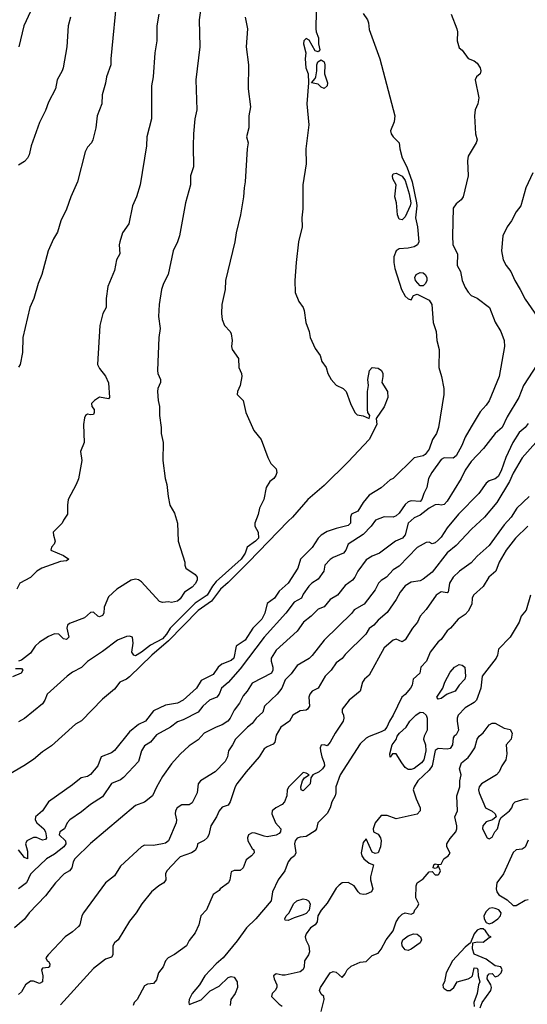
# Model space of a CAD drawing. Header units: metres. Extents: x -46681 to -43747, y -240911 to -237677.
# Tile 932 of 1056: x -45066 to -44981, y -238457 to -238292. Entities that reach past the tile are written whole.
import ezdxf

# ---------------------------------------------------------------- set-up
doc = ezdxf.new("R2010")
doc.units = ezdxf.units.M
doc.layers.add('CONTOUR_INDEX', color=1, linetype='Continuous')
doc.layers.add('CONTOUR_INTER', color=3, linetype='Continuous')

msp = doc.modelspace()

# ---------------------------------------------------------------- linework, layer by layer
at = {"layer": 'CONTOUR_INDEX'}
for points, elevation in [([(-45028.29, -238292.02), (-45027.9, -238294.02), (-45028.1, -238297.02), (-45027.75, -238300.02), (-45027.8, -238304.02), (-45027.39, -238307.02), (-45027.7, -238308.52), (-45027.65, -238310.52), (-45028.05, -238312.02), (-45027.76, -238313.02), (-45027.93, -238314.02), (-45028.27, -238319.52), (-45028.47, -238320.52), (-45028.56, -238322.02), (-45029.08, -238325.02), (-45029.8, -238328.02), (-45029.99, -238329.52), (-45031.54, -238336.02), (-45031.63, -238337.52), (-45032.2, -238340.02), (-45032.26, -238341.52), (-45032.1, -238342.51), (-45031.75, -238343.52), (-45030.77, -238344.52), (-45030.6, -238344.9), (-45030.43, -238346.02), (-45030.54, -238347.02), (-45030.45, -238347.52), (-45029.42, -238349.02), (-45029.35, -238350.52), (-45028.9, -238351.52), (-45028.82, -238352.02), (-45029.11, -238353.52), (-45029.58, -238354.52), (-45029.64, -238355.02), (-45028.6, -238356.02), (-45028.17, -238358.02), (-45026.83, -238361.02), (-45025.62, -238362.52), (-45024.52, -238365.52), (-45023.99, -238366.52), (-45023.1, -238367.42), (-45023.01, -238368.02), (-45023.15, -238368.52), (-45023.5, -238369.02), (-45024.18, -238369.52), (-45024.77, -238370.52), (-45025.19, -238372.52), (-45025.89, -238374.02), (-45026.1, -238375.04), (-45026.7, -238376.52), (-45026.68, -238377.02), (-45026.09, -238378.02), (-45026.08, -238379.02), (-45026.57, -238379.52), (-45027.93, -238380.52), (-45028.29, -238381.52), (-45028.95, -238382.52), (-45033.1, -238386.21), (-45033.73, -238387.02), (-45034.6, -238388.51), (-45036.6, -238389.84), (-45040.8, -238394.02), (-45041.39, -238395.02), (-45042.1, -238395.79), (-45044.1, -238396.85), (-45045.6, -238398.04), (-45046.6, -238398.62), (-45046.85, -238398.52), (-45047.18, -238398.02), (-45046.94, -238396.52), (-45047.1, -238395.53), (-45047.6, -238395.35), (-45048.1, -238395.39), (-45049.6, -238396), (-45052.1, -238397.94), (-45054.6, -238399.6), (-45055.6, -238400.56), (-45057.1, -238401.39), (-45057.95, -238402.02), (-45061.31, -238405.02), (-45061.71, -238406.02), (-45062.1, -238406.64), (-45065.1, -238409.08), (-45066.1, -238409.68)], 65), ([(-45064.1, -238291.08), (-45065.22, -238293.52), (-45066.02, -238297.02)], 70), ([(-44981.1, -238359.89), (-44981.6, -238360.51), (-44982.6, -238361.35), (-44983.65, -238363.02), (-44984.83, -238365.52), (-44985.6, -238367.76), (-44986.1, -238368.72), (-44986.6, -238369.09), (-44987.6, -238369.44), (-44988.1, -238369.83), (-44989.29, -238371.52), (-44992.71, -238375.02), (-44994.6, -238377.26), (-44995.6, -238378.83), (-44996.1, -238379.36), (-44996.6, -238379.79), (-44997.1, -238379.92), (-44997.6, -238379.68), (-44998.1, -238379.74), (-44999.6, -238380.58), (-45002.6, -238383.7), (-45003.6, -238384.26), (-45004.73, -238385.52), (-45005.6, -238386.08), (-45006.02, -238386.52), (-45006.6, -238387.6), (-45008.42, -238390.02), (-45010.1, -238390.98), (-45010.51, -238391.52), (-45015.1, -238396.05), (-45017.1, -238398.6), (-45017.6, -238399.09), (-45019.6, -238400.25), (-45020.6, -238401.64), (-45021.6, -238402.64), (-45022.15, -238404.02), (-45022.93, -238405.02), (-45025.08, -238407.02), (-45025.35, -238408.02), (-45026.45, -238409.02), (-45027.1, -238409.92), (-45027.89, -238410.52), (-45029.89, -238412.52), (-45030.39, -238413.52), (-45031.09, -238414.52), (-45031.24, -238415.52), (-45031.6, -238416.3), (-45033.29, -238418.02), (-45035.71, -238419.52), (-45036.1, -238419.98), (-45036.31, -238421.52), (-45037.1, -238423.15), (-45037.6, -238423.53), (-45038.83, -238423.52), (-45039.61, -238424.02), (-45039.89, -238424.52), (-45039.96, -238425.02), (-45039.76, -238426.02), (-45039.8, -238426.52), (-45041.05, -238429.52), (-45041.6, -238429.91), (-45042.1, -238430.03), (-45043.6, -238430.29), (-45045.1, -238430.23), (-45045.6, -238430.51), (-45049.1, -238433.75), (-45050.1, -238435.33), (-45051.6, -238436.52), (-45055.25, -238441.52), (-45055.55, -238442.02), (-45055.87, -238443.52), (-45056.1, -238443.83), (-45057.1, -238444.7), (-45058.31, -238445.52), (-45061.16, -238448.52), (-45061.51, -238449.02), (-45061.31, -238449.52), (-45061.1, -238449.63), (-45060.85, -238450.02), (-45060.95, -238450.52), (-45061.1, -238450.63), (-45062.1, -238450.74), (-45062.24, -238451.02), (-45062.04, -238452.02), (-45062.1, -238453.04), (-45062.6, -238453.33), (-45063.6, -238452.93), (-45064.1, -238452.94), (-45064.94, -238453.52), (-45065.6, -238454.7), (-45066.1, -238455.16)], 60)]:
    msp.add_lwpolyline(points, dxfattribs=dict(at, elevation=elevation))
at = {"layer": 'CONTOUR_INTER'}
for points, elevation in [([(-45049.61, -238288.02), (-45050.69, -238299.02), (-45050.68, -238300.02), (-45051.44, -238302.02), (-45051.6, -238303.07), (-45052.14, -238305.02), (-45052.22, -238306.52), (-45053, -238308.52), (-45053.19, -238310.52), (-45053.71, -238312.52), (-45053.92, -238313.02), (-45054.6, -238313.76), (-45054.95, -238314.52), (-45056.24, -238319.52), (-45057.35, -238322.02), (-45058.1, -238324.1), (-45059.04, -238326.02), (-45059.6, -238327.93), (-45060.28, -238329.02), (-45061.14, -238331.02), (-45062.22, -238335.02), (-45062.81, -238336.52), (-45063.52, -238339.02), (-45064.18, -238340.52), (-45065.36, -238345.52), (-45065.42, -238348.02), (-45065.82, -238350.02), (-45066.1, -238350.45)], 68), ([(-45035.69, -238290.52), (-45035.94, -238292.52), (-45035.83, -238297.02), (-45036.52, -238302.52), (-45036.37, -238307.52), (-45036.7, -238309.02), (-45036.89, -238311.52), (-45036.98, -238313.52), (-45036.92, -238317.02), (-45037.38, -238318.52), (-45037.43, -238320.02), (-45038.24, -238323.02), (-45039.26, -238328.52), (-45039.6, -238329.57), (-45040.28, -238331.02), (-45041.13, -238335.02), (-45041.89, -238336.52), (-45042.22, -238337.52), (-45042.63, -238340.02), (-45042.76, -238342.02), (-45042.45, -238344.02), (-45042.66, -238345.52), (-45042.9, -238351.02), (-45042.83, -238351.52), (-45042.41, -238352.52), (-45042.4, -238353.02), (-45042.84, -238354.02), (-45042.89, -238354.52), (-45042.81, -238356.02), (-45042.55, -238357.02), (-45042.58, -238358.52), (-45042.3, -238360.52), (-45042.28, -238361.52), (-45041.95, -238363.02), (-45042, -238366.02), (-45041.65, -238369.02), (-45041.33, -238370.02), (-45041.14, -238372.02), (-45040.84, -238373.52), (-45040.1, -238374.81), (-45039.57, -238376.52), (-45039.45, -238379.52), (-45038.35, -238383.02), (-45038.36, -238383.52), (-45038.16, -238384.02), (-45036.6, -238385.07), (-45036.28, -238385.52), (-45036.28, -238386.02), (-45036.6, -238386.63), (-45037.1, -238387.16), (-45038.38, -238388.02), (-45039.1, -238389.15), (-45039.6, -238389.52), (-45040.6, -238389.74), (-45041.1, -238389.65), (-45042.1, -238389.73), (-45042.6, -238389.57), (-45045.6, -238386.31), (-45046.1, -238385.97), (-45046.6, -238385.87), (-45047.31, -238386.02), (-45049.71, -238387.52), (-45051.1, -238388.81), (-45051.8, -238390.52), (-45051.87, -238391.52), (-45052.1, -238391.93), (-45052.6, -238392.11), (-45052.87, -238392.02), (-45053.6, -238391.34), (-45054.1, -238391.43), (-45055.1, -238392.31), (-45057.6, -238393.27), (-45057.9, -238393.52), (-45058.04, -238394.02), (-45057.72, -238395.52), (-45058.1, -238395.92), (-45058.6, -238395.82), (-45059.38, -238395.02), (-45060.1, -238394.98), (-45061.1, -238395.4), (-45062.6, -238396.36), (-45063.32, -238397.02), (-45064.1, -238398.22), (-45065.6, -238399.35), (-45066.1, -238399.54)], 66), ([(-45016.43, -238291.02), (-45016.49, -238294.02), (-45016.42, -238294.52), (-45016.04, -238295.52), (-45016.06, -238296.52), (-45015.84, -238297.52), (-45016.1, -238297.84), (-45016.6, -238297.65), (-45017.6, -238295.89), (-45018.1, -238295.62), (-45018.5, -238296.02), (-45018.54, -238296.52), (-45018.17, -238298.02), (-45018.3, -238299.02), (-45018.14, -238300.52), (-45017.77, -238301.52), (-45017.71, -238303.02), (-45017.98, -238306.52), (-45017.66, -238310.02), (-45018.16, -238314.02), (-45018.1, -238316.52), (-45018.69, -238320.02), (-45018.64, -238324.02), (-45018.81, -238325.52), (-45018.78, -238327.02), (-45019.38, -238329.52), (-45019.79, -238333.02), (-45020.01, -238336.02), (-45019.92, -238338.02), (-45019.35, -238339.52), (-45018.62, -238340.52), (-45018.43, -238341.02), (-45018.16, -238343.02), (-45017.6, -238344.52), (-45017.45, -238345.52), (-45016.6, -238347.36), (-45015.8, -238348.52), (-45015.47, -238349.52), (-45014.78, -238350.52), (-45014.49, -238351.52), (-45013.95, -238352.52), (-45013.1, -238353.44), (-45011.95, -238354.02), (-45011.46, -238354.52), (-45010.74, -238356.52), (-45010.02, -238358.02), (-45009.6, -238358.42), (-45008.6, -238358.57), (-45007.58, -238359.02), (-45007.48, -238358.52), (-45007.81, -238358.02), (-45007.89, -238357.52), (-45007.87, -238354.52), (-45007.71, -238353.52), (-45007.82, -238352.52), (-45007.55, -238351.02), (-45007.1, -238350.5), (-45006.1, -238350.63), (-45005.54, -238351.02), (-45005.34, -238351.52), (-45005.33, -238352.02), (-45005.49, -238353.02), (-45004.57, -238354.52), (-45004.49, -238355.52), (-45005.1, -238357.06), (-45006.43, -238359.02), (-45006.32, -238360.02), (-45007.61, -238362.52), (-45011.1, -238366.24), (-45015.1, -238370.21), (-45017.85, -238372.52), (-45020.38, -238375.52), (-45021.1, -238376.14), (-45027.71, -238383.02), (-45031.1, -238386.39), (-45032.42, -238387.52), (-45033.92, -238389.52), (-45036.1, -238391.07), (-45041.1, -238396.11), (-45043.85, -238398.52), (-45047.6, -238402.12), (-45048.1, -238402.52), (-45049.18, -238403.02), (-45050.1, -238404.2), (-45052.1, -238405.87), (-45055.6, -238409.47), (-45056.6, -238410.04), (-45060.6, -238413.68), (-45062.1, -238414.65), (-45063.6, -238415.95), (-45065.23, -238417.02), (-45069.1, -238419.27)], 64), ([(-45042.71, -238291.52), (-45043.01, -238293.52), (-45043.04, -238296.02), (-45043.35, -238298.02), (-45043.64, -238302.02), (-45043.9, -238303.52), (-45043.9, -238309.02), (-45044.68, -238312.02), (-45044.74, -238313.52), (-45045.81, -238320.02), (-45046.42, -238322.02), (-45047.08, -238323.52), (-45047.68, -238326.52), (-45048.73, -238328.02), (-45049.19, -238329.52), (-45049.31, -238330.02), (-45049.19, -238331.52), (-45049.73, -238332.52), (-45050.1, -238334.35), (-45051.17, -238337.02), (-45051.46, -238339.02), (-45051.48, -238340.52), (-45052.05, -238341.52), (-45052.53, -238343.52), (-45052.89, -238350.02), (-45052.6, -238350.71), (-45051.6, -238351.95), (-45051.1, -238353.06), (-45050.93, -238355.52), (-45051.1, -238355.77), (-45052.6, -238355.47), (-45053.44, -238356.02), (-45053.94, -238356.52), (-45053.87, -238357.02), (-45053.49, -238357.52), (-45053.45, -238358.02), (-45053.6, -238358.35), (-45054.1, -238358.41), (-45054.6, -238358.28), (-45054.92, -238358.52), (-45055.1, -238358.89), (-45055.24, -238360.02), (-45055.13, -238363.02), (-45055.73, -238364.52), (-45055.54, -238366.02), (-45056.1, -238369.09), (-45056.46, -238370.02), (-45057.79, -238372.52), (-45057.94, -238373.52), (-45057.92, -238375.02), (-45058.6, -238376.01), (-45058.8, -238376.52), (-45060.3, -238378.02), (-45060.28, -238378.52), (-45060, -238379.52), (-45060.16, -238380.02), (-45060.57, -238380.52), (-45060.68, -238381.02), (-45058.6, -238381.89), (-45057.71, -238382.52), (-45058.1, -238382.76), (-45059.1, -238382.88), (-45062.21, -238384.02), (-45063.05, -238384.52), (-45064.1, -238385.54), (-45065.89, -238386.52), (-45066.36, -238387.52)], 67), ([(-45008.6, -238291.41), (-45007.88, -238292.52), (-45007.71, -238293.02), (-45007.6, -238294.12), (-45005.84, -238299.02), (-45003.32, -238308.52), (-45003.45, -238309.52), (-45004.03, -238311.02), (-45003.91, -238311.52), (-45003.6, -238312.03), (-45002.58, -238313.02), (-45002.49, -238314.02), (-45002.08, -238315.52), (-45001.31, -238317.02), (-45000.44, -238319.52), (-44999.69, -238323.02), (-44999.65, -238323.52), (-44999.88, -238325.52), (-44999.54, -238327.02), (-44999.3, -238329.52), (-44999.54, -238330.02), (-45000.1, -238330.36), (-45001.1, -238330.59), (-45002.6, -238330.72), (-45003.09, -238331.02), (-45003.49, -238332.02), (-45003.51, -238333.02), (-45003.31, -238334.02), (-45002.22, -238337.52), (-45001.6, -238338.62), (-45001.1, -238339.06), (-45000.6, -238339.21), (-45000.18, -238338.52), (-44999.6, -238338.26), (-44997.6, -238339.3), (-44997.17, -238340.02), (-44996.95, -238343.02), (-44996.4, -238344.52), (-44996.32, -238346.02), (-44995.93, -238347.52), (-44995.97, -238350.52), (-44995.52, -238352.02), (-44995.12, -238354.02), (-44995.16, -238355.02), (-44996.02, -238360.52), (-44996.36, -238361.52), (-44997.03, -238362.52), (-44997.6, -238364.14), (-44998.26, -238365.02), (-44998.6, -238365.28), (-45000.1, -238365.61), (-45003.6, -238369.05), (-45004.1, -238369.29), (-45005.6, -238370.59), (-45007.6, -238371.84), (-45008.6, -238373.03), (-45009.5, -238374.52), (-45010.56, -238375.02), (-45010.69, -238375.52), (-45010.7, -238376.52), (-45011.1, -238376.9), (-45013.1, -238377.37), (-45014.6, -238377.9), (-45015.6, -238378.49), (-45016.1, -238379), (-45017.1, -238380.58), (-45019.05, -238382.52), (-45019.51, -238384.02), (-45021.1, -238386.52), (-45022.6, -238387.85), (-45023.38, -238389.02), (-45024.6, -238389.92), (-45024.98, -238391.52), (-45025.48, -238392.52), (-45027.02, -238394.02), (-45028.27, -238396.02), (-45029.79, -238397.02), (-45030.19, -238399.02), (-45030.6, -238399.43), (-45032.18, -238400.02), (-45032.78, -238400.52), (-45033.6, -238401.75), (-45035.6, -238402.76), (-45036.41, -238404.02), (-45038.61, -238406.02), (-45039.6, -238406.53), (-45041.6, -238406.86), (-45043.6, -238407.8), (-45044.91, -238409.52), (-45046.1, -238410.09), (-45047.6, -238411.32), (-45050.1, -238414.44), (-45050.6, -238414.8), (-45052.33, -238415.52), (-45052.85, -238417.02), (-45054.1, -238418.45), (-45054.6, -238418.77), (-45055.63, -238419.02), (-45057.1, -238420.19), (-45061.11, -238423.02), (-45062.1, -238424.52), (-45063.25, -238425.52), (-45063.29, -238426.02), (-45063.02, -238426.52), (-45061.86, -238427.52), (-45061.59, -238428.02), (-45061.4, -238429.02), (-45061.6, -238429.28), (-45062.1, -238429.39), (-45063.1, -238428.97), (-45063.6, -238428.96), (-45064.73, -238429.52), (-45064.91, -238430.02), (-45064.6, -238431.25), (-45064.6, -238432.52), (-45065.1, -238432.29), (-45066.1, -238431.02)], 63), ([(-45057.4, -238292.02), (-45057.8, -238293.52), (-45058.03, -238297.02), (-45058.67, -238300.52), (-45058.8, -238301.02), (-45059.65, -238302.52), (-45059.92, -238304.02), (-45061.1, -238306.21), (-45061.6, -238307.64), (-45062.6, -238309.65), (-45063.96, -238313.52), (-45064.31, -238315.02), (-45064.6, -238315.58), (-45065.1, -238316.16), (-45066.1, -238316.77)], 69), ([(-44993.94, -238291.52), (-44992.99, -238294.02), (-44992.86, -238294.52), (-44992.92, -238296.02), (-44992.6, -238297.14), (-44992.1, -238297.55), (-44991.1, -238298.96), (-44990.1, -238299.34), (-44989.6, -238299.7), (-44989.1, -238300.52), (-44988.97, -238301.02), (-44989.1, -238301.53), (-44989.7, -238302.02), (-44989.93, -238302.52), (-44989.33, -238305.52), (-44989.46, -238306.52), (-44989.9, -238307.52), (-44990.05, -238308.52), (-44989.89, -238311.52), (-44989.59, -238312.52), (-44989.75, -238313.02), (-44991.1, -238315.22), (-44991.18, -238316.02), (-44991.09, -238318.52), (-44991.93, -238322.02), (-44992.24, -238322.52), (-44993.1, -238323.2), (-44993.6, -238323.9), (-44993.7, -238328.52), (-44993.62, -238330.02), (-44992.87, -238331.52), (-44992.93, -238333.52), (-44992.35, -238334.52), (-44992.09, -238336.02), (-44991.6, -238337.14), (-44991.1, -238337.97), (-44990.6, -238338.49), (-44989.6, -238338.94), (-44987.54, -238340.52), (-44986.6, -238342.94), (-44985.64, -238344.52), (-44985.11, -238346.02), (-44985.04, -238347.02), (-44985.93, -238352.02), (-44987.6, -238356.07), (-44988.1, -238356.83), (-44989.1, -238357.94), (-44990.6, -238360.4), (-44991.6, -238362.13), (-44992.15, -238363.52), (-44993.1, -238365.26), (-44993.6, -238365.66), (-44995.1, -238365.58), (-44995.6, -238365.87), (-44997.17, -238368.02), (-44997.69, -238369.02), (-44998.01, -238370.52), (-44998.51, -238371.52), (-44998.83, -238372.52), (-44999.1, -238372.87), (-45000.6, -238372.75), (-45001.1, -238372.95), (-45001.6, -238373.39), (-45002.6, -238374.84), (-45003.1, -238375.29), (-45003.6, -238375.47), (-45005.1, -238375.43), (-45006.53, -238376.02), (-45007.26, -238377.02), (-45008.6, -238378.38), (-45011.1, -238380.01), (-45011.5, -238381.02), (-45011.9, -238381.52), (-45013.6, -238382.24), (-45014.1, -238382.58), (-45014.97, -238383.52), (-45015.19, -238384.52), (-45016.1, -238385.85), (-45017.17, -238386.52), (-45017.68, -238387.02), (-45018.6, -238388.36), (-45018.9, -238389.02), (-45020.1, -238389.66), (-45021.49, -238391.52), (-45025.1, -238395.52), (-45029.1, -238400.8), (-45031.1, -238403.09), (-45032.23, -238404.02), (-45032.62, -238405.02), (-45033.02, -238405.52), (-45034.22, -238406.02), (-45035.36, -238407.02), (-45036.1, -238408.05), (-45038.6, -238409.31), (-45039.6, -238409.64), (-45040.72, -238410.52), (-45043.1, -238411.85), (-45044.1, -238413.04), (-45045.1, -238413.68), (-45045.6, -238414.51), (-45046.1, -238416.26), (-45048.6, -238418.97), (-45049.1, -238419.33), (-45050.6, -238419.94), (-45052.1, -238422.16), (-45054.1, -238423.44), (-45055.6, -238424.69), (-45057.53, -238426.02), (-45057.99, -238426.52), (-45058.41, -238427.52), (-45059.22, -238428.02), (-45059.33, -238428.52), (-45058.28, -238429.52), (-45058.21, -238430.02), (-45058.53, -238430.52), (-45060.1, -238431.73), (-45061.42, -238432.52), (-45063.6, -238434.57), (-45064.1, -238435.08), (-45064.74, -238436.52), (-45066.07, -238437.52)], 62), ([(-45016.16, -238299.52), (-45015.6, -238299.17), (-45015.13, -238299.52), (-45014.97, -238300.02), (-45015.05, -238301.52), (-45014.53, -238303.02), (-45014.63, -238303.52), (-45015.1, -238303.96), (-45015.6, -238303.74), (-45016.1, -238303.23), (-45017.2, -238303.02), (-45016.6, -238302.31), (-45016.51, -238302.02), (-45016.32, -238301.02), (-45016.34, -238300.02), (-45016.16, -238299.52)], 64), ([(-45003.72, -238318.52), (-45003.6, -238318.19), (-45003.1, -238318.11), (-45002.1, -238318.59), (-45001.6, -238319.32), (-45000.92, -238321.52), (-45000.66, -238323.02), (-45000.76, -238323.52), (-45001.6, -238325.35), (-45002.1, -238325.89), (-45002.6, -238325.76), (-45002.87, -238325.02), (-45003.06, -238323.02), (-45003.32, -238322.02), (-45003.12, -238320.02), (-45003.66, -238319.02), (-45003.72, -238318.52)], 64), ([(-44980.3, -238318.02), (-44981.45, -238320.52), (-44982.33, -238323.52), (-44983.1, -238324.54), (-44983.86, -238326.02), (-44984.56, -238327.02), (-44985.29, -238328.52), (-44985.55, -238331.02), (-44985.27, -238332.52), (-44984.73, -238333.52), (-44983.98, -238334.52), (-44983.32, -238336.02), (-44982.39, -238337.52), (-44981.6, -238339.14), (-44979.6, -238342.03)], 61), ([(-44999.75, -238335.02), (-44999.1, -238334.66), (-44998.6, -238334.73), (-44998.25, -238335.02), (-44998, -238335.52), (-44997.98, -238336.02), (-44998.21, -238336.52), (-44998.6, -238336.9), (-44999.1, -238336.87), (-44999.9, -238336.02), (-44999.97, -238335.52), (-44999.75, -238335.02)], 63), ([(-44979.56, -238350.02), (-44981.87, -238353.52), (-44982.66, -238355.52), (-44984.6, -238358.75), (-44985.39, -238360.52), (-44986.6, -238361.55), (-44988.52, -238364.02), (-44990.6, -238366.19), (-44991.6, -238367.66), (-44992.23, -238369.02), (-44994.6, -238372.84), (-44995.1, -238373.38), (-44995.6, -238373.49), (-44996.1, -238373.37), (-44996.6, -238373.43), (-44997.6, -238374), (-44999.1, -238375.14), (-45000.1, -238375.61), (-45001.1, -238376.52), (-45001.6, -238378.47), (-45002.03, -238379.02), (-45003.23, -238379.52), (-45005.86, -238381.52), (-45007.1, -238382.03), (-45008.1, -238382.61), (-45009.51, -238384.52), (-45009.97, -238385.52), (-45010.38, -238386.02), (-45011.6, -238386.89), (-45012.91, -238388.52), (-45014.1, -238389.26), (-45015.1, -238390.44), (-45016.1, -238390.85), (-45017.27, -238392.02), (-45018.58, -238393.02), (-45019.6, -238394.51), (-45023.1, -238397.7), (-45023.95, -238399.02), (-45023.93, -238399.52), (-45023.66, -238400.52), (-45023.66, -238401.02), (-45023.91, -238401.52), (-45027.1, -238403.2), (-45027.93, -238404.52), (-45028.6, -238405.29), (-45029.21, -238406.52), (-45030.1, -238407.7), (-45030.78, -238409.02), (-45031.17, -238409.52), (-45032.1, -238410.17), (-45033.13, -238410.52), (-45035.1, -238411.57), (-45036.1, -238412.67), (-45037.6, -238413.67), (-45039.1, -238415.03), (-45040.6, -238416.65), (-45042.1, -238418.79), (-45043.1, -238420.56), (-45043.74, -238422.02), (-45045.1, -238423.08), (-45046.6, -238423.64), (-45054.1, -238429.94), (-45056.68, -238432.52), (-45056.95, -238433.02), (-45057.22, -238434.02), (-45057.6, -238434.52), (-45058.46, -238435.02), (-45059.92, -238436.52), (-45061.6, -238438.72), (-45064.29, -238441.52), (-45065.1, -238442.57), (-45066.78, -238444.02)], 61), ([(-44978.49, -238361.52), (-44982.1, -238365.59), (-44983.6, -238368.14), (-44984.21, -238369.52), (-44986.28, -238373.02), (-44988.34, -238375.52), (-44990.52, -238377.52), (-44993.1, -238380.23), (-44994.6, -238381.47), (-44997.1, -238384.66), (-44998.6, -238385.87), (-44999.1, -238386.11), (-45000.6, -238386.37), (-45001.6, -238386.95), (-45002.43, -238388.02), (-45003.1, -238389.23), (-45004.6, -238391.41), (-45006.1, -238392.68), (-45006.82, -238393.52), (-45007.6, -238394.1), (-45008.17, -238395.02), (-45011.6, -238398.43), (-45012.1, -238399.08), (-45013.1, -238399.81), (-45013.95, -238401.02), (-45014.92, -238402.02), (-45016.09, -238404.02), (-45017.1, -238404.55), (-45017.52, -238405.02), (-45017.64, -238405.52), (-45017.57, -238407.02), (-45017.87, -238407.52), (-45018.1, -238407.72), (-45019.1, -238407.82), (-45020.34, -238408.52), (-45020.89, -238409.52), (-45022.31, -238410.52), (-45023.1, -238411.86), (-45023.34, -238413.02), (-45023.6, -238413.4), (-45024.6, -238413.8), (-45025.1, -238414.16), (-45025.95, -238415.52), (-45028.14, -238418.02), (-45029.67, -238420.02), (-45029.98, -238420.52), (-45030.76, -238423.02), (-45031.1, -238423.54), (-45032.1, -238423.92), (-45032.65, -238424.52), (-45033.07, -238425.52), (-45034.03, -238427.02), (-45034.37, -238428.52), (-45034.62, -238429.02), (-45035.1, -238429.44), (-45036.25, -238430.02), (-45036.27, -238430.52), (-45036.6, -238431.14), (-45037.24, -238431.52), (-45039.1, -238432.2), (-45039.6, -238432.61), (-45041.37, -238434.52), (-45041.59, -238435.02), (-45041.52, -238436.02), (-45041.83, -238436.52), (-45042.66, -238437.02), (-45043.89, -238438.02), (-45045.51, -238440.02), (-45046.44, -238441.52), (-45047.6, -238442.91), (-45049.48, -238446.02), (-45050.1, -238446.52), (-45050.35, -238447.02), (-45050.35, -238448.52), (-45050.6, -238448.91), (-45051.6, -238449.28), (-45053.6, -238450.84), (-45059.1, -238456.91)], 59), ([(-44980.9, -238372.02), (-44982.98, -238374.02), (-44983.9, -238375.52), (-44985.1, -238376.79), (-44987.6, -238380.23), (-44989.6, -238381.99), (-44990.6, -238383.14), (-44992.56, -238384.52), (-44993.57, -238385.52), (-44994.19, -238386.52), (-44994.44, -238388.02), (-44994.6, -238388.13), (-44995.6, -238387.94), (-44996.41, -238388.52), (-44998.1, -238390.9), (-44999.1, -238392), (-44999.55, -238393.02), (-45000.38, -238394.02), (-45001.6, -238395.96), (-45002.1, -238396.29), (-45003.1, -238395.86), (-45003.6, -238396), (-45005.1, -238397.3), (-45007.6, -238401.88), (-45008.38, -238402.52), (-45008.73, -238403.02), (-45009.13, -238404.52), (-45010.96, -238406.02), (-45012.08, -238407.52), (-45012.12, -238408.02), (-45011.89, -238408.52), (-45011.82, -238409.02), (-45011.96, -238409.52), (-45013.29, -238411.52), (-45014.1, -238413.05), (-45014.6, -238413.64), (-45015.1, -238413.48), (-45015.6, -238413.57), (-45015.75, -238414.02), (-45015.74, -238414.52), (-45015.51, -238415.52), (-45015.1, -238416.52), (-45015.08, -238417.02), (-45015.37, -238417.52), (-45015.96, -238418.02), (-45017.02, -238418.52), (-45017.31, -238419.02), (-45017.46, -238420.02), (-45018.6, -238421.17), (-45018.97, -238421.02), (-45019.02, -238420.52), (-45018.75, -238419.52), (-45018.38, -238419.02), (-45017.63, -238418.52), (-45018.1, -238418.21), (-45018.6, -238418.1), (-45020.99, -238420.52), (-45021.28, -238421.02), (-45021.35, -238422.02), (-45021.75, -238423.02), (-45022.1, -238423.44), (-45023.17, -238424.02), (-45023.77, -238424.52), (-45023.81, -238425.02), (-45023.23, -238426.52), (-45022.34, -238427.52), (-45022.39, -238428.02), (-45022.6, -238428.31), (-45023.1, -238428.58), (-45024.6, -238428.83), (-45025.1, -238428.76), (-45026.6, -238428.21), (-45027.1, -238428.19), (-45027.73, -238428.52), (-45027.89, -238429.02), (-45027.82, -238429.52), (-45027.1, -238430.79), (-45026.83, -238431.02), (-45026.76, -238431.52), (-45027.21, -238432.02), (-45028.1, -238432.68), (-45028.6, -238434), (-45029.1, -238434.46), (-45030.1, -238434.45), (-45030.6, -238434.71), (-45030.87, -238436.02), (-45031.09, -238436.52), (-45032.45, -238437.52), (-45032.6, -238437.83), (-45033.6, -238438.46), (-45034.74, -238441.02), (-45035.67, -238442.02), (-45036.01, -238443.52), (-45036.6, -238444.87), (-45037.6, -238446.16), (-45038.06, -238447.02), (-45040.1, -238448.46), (-45041.13, -238449.02), (-45041.57, -238449.52), (-45041.94, -238450.52), (-45042.73, -238451.52), (-45043.1, -238452.71), (-45043.6, -238453.34), (-45044.6, -238453.41), (-45045.1, -238453.73), (-45046.32, -238456.02), (-45046.8, -238456.52), (-45046.99, -238457.02)], 58), ([(-44981.13, -238377.02), (-44983.18, -238379.02), (-44984.75, -238381.02), (-44985.92, -238383.02), (-44986.46, -238384.52), (-44987.64, -238385.52), (-44988.6, -238387.09), (-44990.22, -238388.52), (-44990.4, -238389.02), (-44990.47, -238390.02), (-44991.1, -238391.18), (-44991.6, -238391.74), (-44992.73, -238392.52), (-44994.02, -238394.02), (-44994.6, -238394.49), (-44995.6, -238395.91), (-44996.1, -238396.29), (-44997.42, -238398.02), (-44998.04, -238399.52), (-44998.96, -238400.52), (-44999.13, -238401.52), (-45000.24, -238402.52), (-45000.43, -238403.52), (-45000.69, -238404.02), (-45001.6, -238405.1), (-45002.14, -238405.52), (-45003.6, -238408.55), (-45004.23, -238409.52), (-45004.63, -238410.52), (-45005.06, -238411.02), (-45005.6, -238411.35), (-45007.6, -238412.1), (-45008.1, -238412.4), (-45009.1, -238413.3), (-45012.43, -238418.52), (-45013.16, -238420.52), (-45013.16, -238421.52), (-45013.28, -238422.02), (-45013.84, -238423.02), (-45014.11, -238424.02), (-45014.6, -238424.97), (-45016.19, -238426.52), (-45016.4, -238427.52), (-45016.6, -238427.82), (-45018.1, -238428.77), (-45019.1, -238428.88), (-45019.6, -238429.09), (-45019.93, -238429.52), (-45020.05, -238430.02), (-45019.84, -238431.52), (-45020.07, -238432.02), (-45020.73, -238432.52), (-45021.1, -238433), (-45021.67, -238434.52), (-45022.77, -238436.02), (-45023.75, -238438.02), (-45023.95, -238439.52), (-45026.49, -238442.52), (-45028.06, -238444.02), (-45029.6, -238446.22), (-45031.95, -238449.02), (-45033.1, -238450.03), (-45034.99, -238452.02), (-45035.88, -238453.52), (-45037.1, -238455.02), (-45037.62, -238456.02), (-45037.7, -238456.52), (-45037.6, -238456.83), (-45035.6, -238456.06), (-45034.1, -238454.57), (-45032.6, -238453.79), (-45031.1, -238452.3), (-45030.6, -238452.13), (-45030.1, -238452.26), (-45029.61, -238453.02), (-45029.54, -238454.02), (-45029.94, -238455.02), (-45030.7, -238456.02), (-45030.81, -238457.02)], 57), ([(-44980.67, -238388.52), (-44981.39, -238391.02), (-44982.23, -238392.02), (-44982.59, -238393.02), (-44984.06, -238395.52), (-44986.03, -238397.52), (-44986.18, -238398.52), (-44986.44, -238399.02), (-44988.78, -238402.02), (-44989, -238404.02), (-44989.68, -238406.02), (-44990.1, -238406.44), (-44991.6, -238407.31), (-44992.75, -238408.52), (-44992.93, -238409.02), (-44992.93, -238409.52), (-44992.68, -238411.02), (-44993.1, -238411.81), (-44993.42, -238412.02), (-44993.6, -238412.32), (-44993.69, -238413.52), (-44994.1, -238414.09), (-44994.6, -238414.24), (-44996.1, -238414.13), (-44996.6, -238414.43), (-44997.11, -238417.02), (-44997.6, -238417.73), (-44999.47, -238419.52), (-45000.09, -238420.52), (-45000.24, -238421.02), (-44999.78, -238422.52), (-44999.11, -238424.02), (-44999.1, -238424.53), (-44999.6, -238425.06), (-45003.1, -238425.86), (-45004.6, -238425.3), (-45005.6, -238425.27), (-45006.6, -238426.52), (-45006.92, -238427.52), (-45006.86, -238428.02), (-45006.1, -238428.39), (-45005.69, -238429.02), (-45005.6, -238429.52), (-45005.72, -238430.52), (-45006.1, -238431.49), (-45006.6, -238431.64), (-45007.1, -238431.39), (-45008.1, -238429.19), (-45008.6, -238429.78), (-45008.92, -238431.52), (-45008.84, -238432.02), (-45008.51, -238432.52), (-45007.6, -238433.23), (-45006.9, -238433.52), (-45007.38, -238435.52), (-45007.38, -238436.02), (-45007, -238437.52), (-45007.19, -238438.02), (-45008.1, -238438.42), (-45008.6, -238438.48), (-45009.1, -238438.34), (-45009.46, -238438.02), (-45010.08, -238437.02), (-45011.1, -238436.45), (-45012.1, -238436.51), (-45012.6, -238436.91), (-45013.1, -238437.44), (-45014.6, -238439.91), (-45015.6, -238441.06), (-45016.14, -238442.02), (-45016.26, -238443.02), (-45016.62, -238443.52), (-45017.41, -238444.02), (-45018.13, -238445.02), (-45018.26, -238445.52), (-45018.15, -238446.02), (-45017.66, -238447.02), (-45017.58, -238448.02), (-45017.74, -238448.52), (-45018.39, -238449.52), (-45018.42, -238450.52), (-45018.6, -238451), (-45019.1, -238451.36), (-45021.6, -238451.92), (-45022.1, -238451.96), (-45023.1, -238451.71), (-45023.54, -238452.02), (-45023.45, -238452.52), (-45022.99, -238453.52), (-45023.01, -238454.02), (-45023.26, -238454.52), (-45023.77, -238455.02), (-45023.92, -238455.52), (-45022.6, -238456.79), (-45022.1, -238457.08)], 56), ([(-45066.6, -238400.77), (-45065.6, -238400.75), (-45065.37, -238401.02), (-45065.63, -238401.52), (-45067.1, -238402.12)], 66), ([(-44993.35, -238400.52), (-44992.6, -238400.1), (-44992.1, -238400.2), (-44991.64, -238400.52), (-44991.54, -238402.02), (-44991.67, -238402.52), (-44992.58, -238403.52), (-44993.26, -238404.52), (-44994.6, -238405.04), (-44995.6, -238405.78), (-44996.1, -238405.85), (-44996.3, -238405.52), (-44995.33, -238404.02), (-44994.97, -238403.02), (-44994.1, -238401.39), (-44993.35, -238400.52)], 57), ([(-44999.83, -238408.52), (-44999.1, -238408.02), (-44998.6, -238408.07), (-44998.1, -238408.52), (-44997.9, -238409.02), (-44997.95, -238411.02), (-44998.42, -238412.02), (-44998.52, -238412.52), (-44998.23, -238413.52), (-44998.13, -238414.52), (-44998.47, -238416.02), (-44998.85, -238416.52), (-45000.1, -238417.44), (-45000.6, -238417.63), (-45001.1, -238417.61), (-45001.6, -238417.25), (-45002.18, -238416.52), (-45003.1, -238415.02), (-45003.7, -238415.02), (-45004.1, -238415.57), (-45004.16, -238415.02), (-45003.75, -238413.52), (-45003.1, -238412.6), (-45002.92, -238412.02), (-45002.57, -238411.52), (-45001.45, -238410.52), (-45000.81, -238409.52), (-44999.83, -238408.52)], 57), ([(-45015.59, -238458.02), (-45015.1, -238456.02), (-45015.15, -238455.52), (-45015.6, -238455.08), (-45015.86, -238454.52), (-45015.74, -238454.02), (-45014.1, -238451.55), (-45013.6, -238451.32), (-45013.1, -238451.41), (-45012.1, -238452.3), (-45011.6, -238451.71), (-45011.28, -238451.02), (-45010.6, -238450.45), (-45009.1, -238449.79), (-45008.1, -238449.67), (-45007.1, -238448.66), (-45006.1, -238448.25), (-45005.6, -238447.61), (-45004.74, -238446.02), (-45003.62, -238444.52), (-45003.09, -238443.02), (-45002.6, -238442.25), (-45002.1, -238441.77), (-45001.6, -238441.55), (-45000.6, -238441.78), (-45000.17, -238441.52), (-44999.97, -238441.02), (-44999.53, -238440.52), (-44999.34, -238440.02), (-44999.83, -238439.02), (-44999.78, -238437.02), (-44999.6, -238436.51), (-44998.6, -238435.86), (-44997.6, -238434.71), (-44997.1, -238434.61), (-44996.6, -238435.18), (-44996.1, -238435.18), (-44995.91, -238435.02), (-44995.7, -238434.52), (-44996.1, -238433.65), (-44996.34, -238434.02), (-44996.6, -238434.13), (-44996.9, -238434.02), (-44996.81, -238433.52), (-44996.6, -238433.35), (-44996.1, -238433.48), (-44995.6, -238433.39), (-44995.13, -238432.52), (-44994.42, -238432.02), (-44994.1, -238431.56), (-44994.67, -238430.52), (-44994.67, -238430.02), (-44994.1, -238429.12), (-44993.15, -238428.02), (-44992.98, -238427.52), (-44992.96, -238427.02), (-44993.29, -238425.52), (-44992.88, -238424.52), (-44992.97, -238422.02), (-44992.49, -238420.52), (-44992.46, -238419.52), (-44992.26, -238418.52), (-44992.52, -238417.52), (-44992.22, -238416.52), (-44991.1, -238415.61), (-44990.64, -238415.02), (-44989.97, -238414.02), (-44989.57, -238412.52), (-44989.25, -238412.02), (-44988.6, -238411.48), (-44987.6, -238410.14), (-44987.1, -238409.88), (-44986.6, -238409.88), (-44985.1, -238410.69), (-44984.1, -238410.96), (-44983.76, -238411.52), (-44983.94, -238412.52), (-44984.73, -238413.52), (-44984.66, -238415.02), (-44984.78, -238416.02), (-44985.49, -238417.02), (-44985.91, -238418.02), (-44986.34, -238418.52), (-44988.84, -238420.02), (-44989.27, -238420.52), (-44989.39, -238421.02), (-44989.28, -238421.52), (-44988.22, -238424.02), (-44987.1, -238424.57), (-44986.6, -238424.99), (-44986.44, -238425.52), (-44987.03, -238426.02), (-44988.1, -238426.34), (-44988.67, -238427.02), (-44988.68, -238427.52), (-44987.91, -238429.02), (-44987.6, -238429.16), (-44987.1, -238428.93), (-44986.64, -238428.02), (-44986.18, -238427.52), (-44985.83, -238426.02), (-44985.6, -238425.64), (-44984.18, -238424.52), (-44983.83, -238424.02), (-44983.6, -238423.36), (-44983.27, -238423.02), (-44981.6, -238422.49), (-44981.1, -238422.56)], 56), ([(-44981.1, -238429.38), (-44981.6, -238430.57), (-44982.1, -238430.88), (-44983.1, -238431.01), (-44983.6, -238431.45), (-44985.19, -238435.02), (-44986.3, -238436.52), (-44986.41, -238437.52), (-44986.31, -238438.02), (-44986, -238438.52), (-44984.6, -238439.34), (-44983.6, -238440.31), (-44983.1, -238440.31), (-44981.6, -238439.44), (-44981.1, -238439.28)], 56), ([(-45019.68, -238439.52), (-45018.6, -238439.22), (-45018.1, -238439.29), (-45017.72, -238439.52), (-45017.46, -238440.02), (-45017.6, -238441.06), (-45018.1, -238441.65), (-45018.6, -238441.86), (-45020.1, -238442.34), (-45021.1, -238442.82), (-45021.6, -238442.73), (-45021.69, -238442.52), (-45021.44, -238442.02), (-45020.95, -238441.52), (-45020.21, -238440.02), (-45019.68, -238439.52)], 57), ([(-44987.6, -238440.78), (-44988.1, -238441.3), (-44988.47, -238442.02), (-44988.43, -238442.52), (-44988.1, -238443.15), (-44987.6, -238443.34), (-44987.1, -238443.21), (-44986.16, -238442.52), (-44985.67, -238442.02), (-44985.58, -238441.52), (-44985.98, -238441.02), (-44986.6, -238440.78), (-44987.1, -238440.68), (-44987.6, -238440.78)], 56), ([(-45000.23, -238445.02), (-44999.6, -238445.08), (-44999.05, -238445.52), (-44998.85, -238446.02), (-44999.09, -238446.52), (-45000.6, -238447.6), (-45001.1, -238447.79), (-45001.6, -238447.72), (-45002.12, -238447.02), (-45002.17, -238446.52), (-45001.98, -238446.02), (-45001.1, -238445.36), (-45000.23, -238445.02)], 57), ([(-44989.6, -238444.42), (-44990.09, -238445.02), (-44990.69, -238446.52), (-44991.6, -238447.26), (-44993.7, -238449.52), (-44994.76, -238451.52), (-44995.06, -238453.02), (-44995.32, -238453.52), (-44995.24, -238454.02), (-44995.1, -238454.16), (-44994.6, -238454.48), (-44994.1, -238454.52), (-44993.49, -238454.02), (-44992.94, -238453.02), (-44991.1, -238452.57), (-44990.6, -238452.25), (-44990.39, -238452.02), (-44990.1, -238450.7), (-44989.6, -238450.76), (-44989.45, -238451.02), (-44989.41, -238452.02), (-44989.14, -238453.02), (-44989.35, -238453.52), (-44989.57, -238455.02), (-44990.17, -238456.52), (-44990.1, -238457.15)], 56), ([(-44989.1, -238457.4), (-44988.76, -238456.52), (-44987.32, -238454.52), (-44987.2, -238454.02), (-44987.29, -238453.52), (-44987.93, -238452.52), (-44987.84, -238452.02), (-44987.6, -238451.72), (-44987.1, -238451.64), (-44986.6, -238452.21), (-44986.1, -238452.06), (-44985.6, -238451.55), (-44985.42, -238451.02), (-44985.63, -238450.52), (-44986.6, -238450.39), (-44988.1, -238449.26), (-44990.1, -238448.45), (-44990.36, -238447.52), (-44990.31, -238446.52), (-44989.6, -238446.37), (-44988.6, -238446.41), (-44987.6, -238445.63), (-44987.24, -238445.52), (-44987.6, -238445.43), (-44988.22, -238444.52), (-44988.6, -238444.21), (-44989.1, -238444.21), (-44989.6, -238444.42)], 56)]:
    msp.add_lwpolyline(points, dxfattribs=dict(at, elevation=elevation))

doc.saveas('drawing.dxf')
